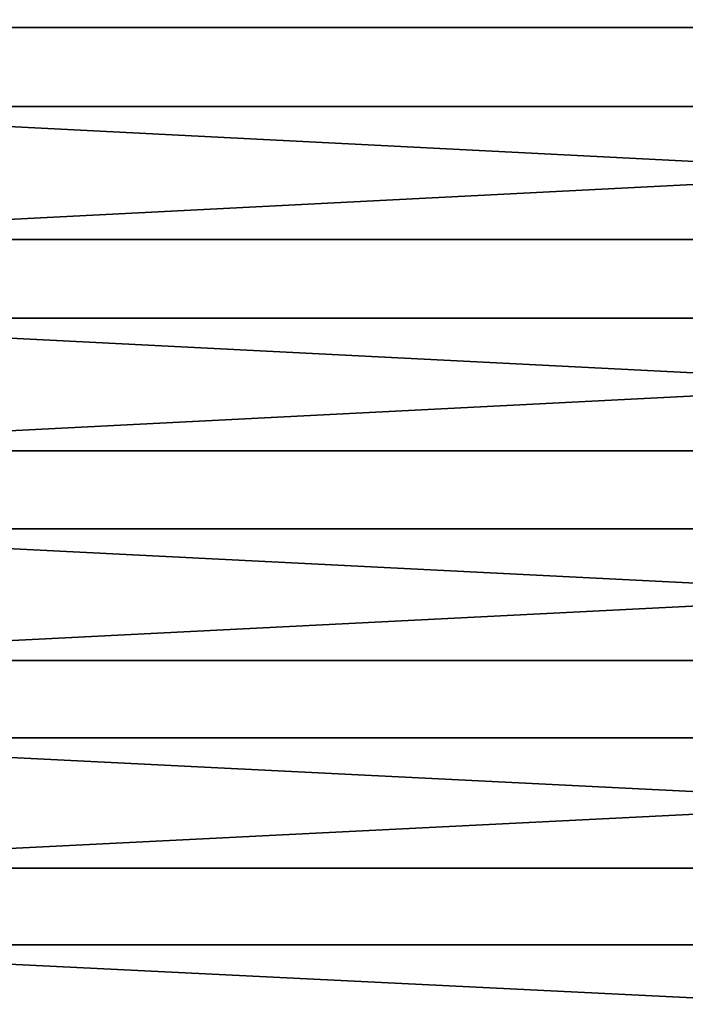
# Model space of a CAD drawing. Header units: metres. Extents: x -2 to 78, y -85 to 85.
# Tile 271 of 500: x 13.07 to 17.3, y 20.68 to 26.95. Entities that reach past the tile are written whole.
import ezdxf

# ---------------------------------------------------------------- set-up
doc = ezdxf.new("R2010")
doc.units = ezdxf.units.M
doc.layers.add('solid_20004802', color=7, linetype='CONTINUOUS')

msp = doc.modelspace()

# ---------------------------------------------------------------- linework, layer by layer
at = {"layer": 'solid_20004802'}
for points in [[(36.900002, 28.251421, 27.548853), (10.5, 28.251595, 27.548843), (10.5, 26.899225, 27.527998)], [(36.900002, 26.899361, 27.528006), (36.900002, 28.251421, 27.548853), (10.5, 26.899225, 27.527998)], [(36.900002, 27.748579, -27.548853), (36.900002, 26.397123, -27.503332), (10.5, 27.748405, -27.548843)], [(36.900002, 26.397123, -27.503332), (10.5, 26.397165, -27.503317), (10.5, 27.748405, -27.548843)], [(36.900002, 26.899361, 27.528006), (10.5, 26.899225, 27.527998), (10.5, 25.549898, 27.440819)], [(36.900002, 25.549952, 27.440842), (36.900002, 26.899361, 27.528006), (10.5, 25.549898, 27.440819)], [(36.900002, 25.049528, -27.391554), (10.5, 25.049675, -27.391565), (10.5, 26.397165, -27.503317)], [(36.900002, 26.397123, -27.503332), (36.900002, 25.049528, -27.391554), (10.5, 26.397165, -27.503317)], [(36.900002, 25.549952, 27.440842), (10.5, 25.549898, 27.440819), (10.5, 24.206615, 27.287584)], [(36.900002, 24.206444, 27.287569), (36.900002, 25.549952, 27.440842), (10.5, 24.206615, 27.287584)], [(36.900002, 23.709044, -27.213787), (10.5, 23.708874, -27.213753), (10.5, 25.049675, -27.391565)], [(36.900002, 25.049528, -27.391554), (36.900002, 23.709044, -27.213787), (10.5, 25.049675, -27.391565)], [(36.900002, 24.206444, 27.287569), (10.5, 24.206615, 27.287584), (10.5, 22.871956, 27.068535)], [(36.900002, 22.872076, 27.06856), (36.900002, 24.206444, 27.287569), (10.5, 22.871956, 27.068535)], [(36.900002, 23.709044, -27.213787), (36.900002, 22.378895, -26.970459), (10.5, 23.708874, -27.213753)], [(36.900002, 22.378895, -26.970459), (10.5, 22.378925, -26.970448), (10.5, 23.708874, -27.213753)], [(36.900002, 22.872076, 27.06856), (10.5, 22.871956, 27.068535), (10.5, 21.549999, 26.784306)], [(36.900002, 21.550062, 26.784338), (36.900002, 22.872076, 27.06856), (10.5, 21.549999, 26.784306)], [(36.900002, 21.062288, -26.662157), (10.5, 21.062439, -26.662193), (10.5, 22.378925, -26.970448)], [(36.900002, 22.378895, -26.970459), (36.900002, 21.062288, -26.662157), (10.5, 22.378925, -26.970448)], [(36.900002, 21.550062, 26.784338), (10.5, 21.549999, 26.784306), (10.5, 20.24375, 26.435629)], [(36.900002, 20.243586, 26.435593), (36.900002, 21.550062, 26.784338), (10.5, 20.24375, 26.435629)], [(36.900002, 19.762394, -26.289625), (10.5, 19.762234, -26.289566), (10.5, 21.062439, -26.662193)], [(36.900002, 21.062288, -26.662157), (36.900002, 19.762394, -26.289625), (10.5, 21.062439, -26.662193)]]:
    msp.add_3dface(points, dxfattribs=at)

doc.saveas('drawing.dxf')
